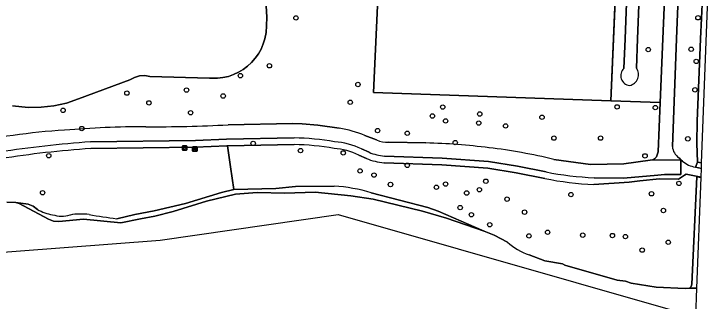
# Model space of a CAD drawing. Extents: x 159053 to 160042, y 380449 to 381423.
# Drawn here: x 159828.8 to 159984.2, y 380691.3 to 380755.6 of the extents above; entities that cross this region are included whole.
import ezdxf

# ---------------------------------------------------------------- set-up
doc = ezdxf.new("R2010")
doc.units = 0
for name, color, linetype in [('IMGEO_Afvalbak', 7, 'Continuous'), ('IMGEO_Bank', 7, 'Continuous'), ('IMGEO_Boom', 7, 'Continuous'), ('IMGEO_Fietspad_gesloten', 7, 'Continuous'), ('IMGEO_Groenvoorziening', 7, 'Continuous'), ('IMGEO_Hek', 7, 'Continuous'), ('IMGEO_Loofbos', 7, 'Continuous'), ('IMGEO_Oever', 7, 'Continuous'), ('IMGEO_Voetpad_halfverhard', 7, 'Continuous'), ('IMGEO_Waterloop', 7, 'Continuous')]:
    doc.layers.add(name, color=color, linetype=linetype)

msp = doc.modelspace()

# ---------------------------------------------------------------- linework, layer by layer
at = {"layer": 'IMGEO_Afvalbak'}
for p, q in [((159866.46, 380725.17), (159866.46, 380725.96)), ((159866.46, 380725.96), (159866.46, 380725.17)), ((159866.56, 380726.06), (159867.35, 380726.06)), ((159867.35, 380726.06), (159866.56, 380726.06)), ((159867.35, 380725.07), (159866.56, 380725.07)), ((159866.56, 380725.07), (159867.35, 380725.07)), ((159867.45, 380725.96), (159867.45, 380725.17)), ((159867.45, 380725.17), (159867.45, 380725.96))]:
    msp.add_line(p, q, dxfattribs=at)
msp.add_lwpolyline([(159866.61, 380725.78), (159867.31, 380725.78), (159867.16, 380725.31), (159866.75, 380725.31), (159866.61, 380725.78)], dxfattribs=at)
for centre, start, end in [((159866.56, 380725.96), 90, 180), ((159866.56, 380725.96), 90, 180), ((159866.56, 380725.17), 180, 270), ((159866.56, 380725.17), 180, 270), ((159867.35, 380725.96), 0, 90), ((159867.35, 380725.96), 360, 90), ((159867.35, 380725.17), 270, 0), ((159867.35, 380725.17), 270, 0)]:
    msp.add_arc(centre, 0.1, start, end, dxfattribs=at)
at = {"layer": 'IMGEO_Bank'}
for p, q in [((159868.75, 380724.88), (159868.75, 380725.72)), ((159868.75, 380725.72), (159868.75, 380724.88)), ((159868.82, 380725.81), (159869.66, 380725.81)), ((159869.66, 380725.81), (159868.82, 380725.81)), ((159869.67, 380724.81), (159868.83, 380724.81)), ((159868.83, 380724.81), (159869.67, 380724.81)), ((159869.44, 380725.21), (159869.05, 380725.21)), ((159869.06, 380725.32), (159869.06, 380725.42)), ((159869.1, 380725.42), (159869.1, 380725.32)), ((159869.39, 380725.43), (159869.11, 380725.43)), ((159869.11, 380725.31), (159869.39, 380725.31)), ((159869.39, 380725.32), (159869.39, 380725.42)), ((159869.44, 380725.42), (159869.44, 380725.32)), ((159869.75, 380725.73), (159869.75, 380724.89)), ((159869.75, 380724.89), (159869.75, 380725.73))]:
    msp.add_line(p, q, dxfattribs=at)
for points in [[(159868.99, 380725.21), (159868.85, 380725.21), (159868.96, 380725.31), (159869.05, 380725.31)], [(159869.05, 380725.43), (159868.96, 380725.43), (159868.96, 380725.59), (159869.53, 380725.59), (159869.53, 380725.43), (159869.44, 380725.43)], [(159869.04, 380725.2), (159869.04, 380724.99), (159869, 380724.99), (159869, 380725.2)], [(159869.44, 380725.31), (159869.53, 380725.31), (159869.64, 380725.21), (159869.5, 380725.21)], [(159869.49, 380725.2), (159869.49, 380724.99), (159869.45, 380724.99), (159869.45, 380725.2)]]:
    msp.add_lwpolyline(points, dxfattribs=at)
for centre, radius, start, end in [((159868.83, 380725.73), 0.0779, 92.4484, 184.2845), ((159868.83, 380725.73), 0.0779, 92.4484, 184.2845), ((159868.83, 380724.89), 0.0779, 182.4484, 274.2845), ((159868.83, 380724.89), 0.0779, 182.4484, 274.2845), ((159868.99, 380725.2), 0.00671, 2.8957, 87.1043), ((159869.05, 380725.2), 0.00671, 92.8957, 177.1043), ((159869.05, 380725.42), 0.00671, 2.8957, 87.1043), ((159869.05, 380725.32), 0.00671, 272.8957, 357.1043), ((159869.11, 380725.42), 0.00671, 92.8957, 177.1043), ((159869.11, 380725.32), 0.00671, 182.8957, 267.1043), ((159869.39, 380725.42), 0.00671, 2.8957, 87.1043), ((159869.39, 380725.32), 0.00671, 272.8957, 357.1043), ((159869.44, 380725.42), 0.00671, 92.8957, 177.1043), ((159869.44, 380725.32), 0.00671, 182.8957, 267.1043), ((159869.44, 380725.2), 0.00671, 2.8957, 87.1043), ((159869.5, 380725.2), 0.00671, 92.8957, 177.1043), ((159869.67, 380725.73), 0.0779, 2.4484, 94.2845), ((159869.67, 380725.73), 0.0779, 2.4484, 94.2845), ((159869.67, 380724.89), 0.0779, 272.4484, 4.2845), ((159869.67, 380724.89), 0.0779, 272.4484, 4.2845)]:
    msp.add_arc(centre, radius, start, end, dxfattribs=at)
at = {"layer": 'IMGEO_Boom'}
for centre in [(159891.85, 380754.66), (159981.76, 380754.69), (159970.63, 380747.58), (159980.23, 380747.65), (159981.36, 380744.93), (159885.91, 380743.95), (159879.43, 380741.74), (159905.71, 380739.76), (159867.38, 380738.52), (159981.08, 380738.57), (159854.05, 380737.83), (159875.58, 380737.19), (159858.99, 380735.65), (159903.99, 380735.79), (159839.8, 380733.98), (159924.67, 380734.71), (159963.68, 380734.76), (159972.22, 380734.6), (159868.29, 380733.45), (159922.38, 380732.71), (159932.97, 380733.16), (159946.88, 380732.42), (159925.33, 380731.62), (159932.72, 380731.14), (159938.73, 380730.49), (159843.95, 380729.91), (159910.1, 380729.44), (159916.75, 380728.84), (159949.54, 380727.76), (159959.98, 380727.76), (159979.49, 380727.6), (159882.29, 380726.57), (159927.47, 380726.77), (159892.88, 380724.97), (159902.43, 380724.46), (159836.59, 380723.82), (159969.91, 380723.79), (159916.76, 380721.67), (159906.19, 380720.42), (159909.31, 380719.5), (159934.32, 380718.12), (159913, 380717.38), (159923.27, 380716.76), (159925.31, 380717.47), (159977.48, 380717.62), (159835.19, 380715.55), (159930.03, 380715.48), (159932.87, 380716.21), (159953.35, 380715.12), (159971.36, 380715.3), (159939.07, 380714.1), (159928.58, 380712.21), (159931.09, 380710.62), (159942.97, 380711.19), (159974.02, 380711.56), (159935.2, 380708.38), (159943.95, 380705.88), (159948.12, 380706.68), (159955.99, 380706.04), (159962.62, 380705.96), (159965.53, 380705.71), (159975.11, 380704.45), (159969.28, 380702.69)]:
    msp.add_circle(centre, 0.489, dxfattribs=at)
at = {"layer": 'IMGEO_Fietspad_gesloten'}
for points in [[(159976.65, 380814.87), (159973.9, 380750), (159973.29, 380735.73), (159972.83, 380724.66), (159972.48, 380723.59)], [(159976.03, 380725.92), (159976.99, 380750), (159979.29, 380807.44), (159979.75, 380815.86)], [(159901.54, 380729.96), (159896.77, 380730.65), (159893.27, 380730.93), (159891.05, 380731.01), (159876.69, 380730.74)], [(159845.94, 380726.93), (159869.39, 380727.26), (159876.33, 380727.52), (159891.44, 380727.81)], [(159909.88, 380727.35), (159907.28, 380728.37)], [(159920.93, 380726.69), (159912.6, 380726.83)], [(159906.51, 380725.34), (159908.2, 380724.59)], [(159911.67, 380723.73), (159924.55, 380723.28), (159934.94, 380722.52), (159941.38, 380721.48), (159947.78, 380720.21)], [(159971.03, 380722.8), (159977.95, 380722.93), (159977.52, 380723.33)], [(159958.56, 380718.91), (159965.09, 380718.82), (159972.75, 380719.5), (159974.28, 380719.64), (159977.95, 380719.59), (159977.95, 380722.93), (159971.03, 380722.8), (159965.17, 380722.04), (159957.74, 380721.88), (159949.56, 380722.98)]]:
    msp.add_lwpolyline(points, dxfattribs=at)
for centre, radius, start, end in [((159850.29, 380573.03), 156.85, 93.7123, 102.1652), ((159859.5, 380485.45), 244.87, 90.2896, 94.5364), ((159860.28, 381044.83), 314.52, 269.633, 272.991), ((159897.25, 380703.31), 26.99, 68.1704, 80.8523), ((159890.45, 380668.43), 59.38, 80.2642, 89.0457), ((159862.5, 380488.48), 239.02, 93.9731, 98.8947), ((159899.1, 380709.87), 17.15, 64.4142, 85.345), ((159912.47, 380733.51), 6.68, 247.1984, 271.1227), ((159916.81, 380580.48), 146.27, 82.8452, 88.3866), ((159921.07, 380607.05), 119.38, 76.1959, 83.2888), ((159979.43, 380726.15), 3.4, 183.927, 235.8442), ((159912.65, 380735.13), 11.44, 247.1397, 265.1221), ((159970.84, 380724.88), 2.09, 275.1448, 321.6545), ((159960.81, 380782.87), 64, 258.2469, 267.9783)]:
    msp.add_arc(centre, radius, start, end, dxfattribs=at)
at = {"layer": 'IMGEO_Groenvoorziening'}
for points in [[(159979.75, 380815.86), (159979.29, 380807.44), (159976.99, 380750), (159976.03, 380725.92)], [(159912.66, 380812.39), (159909.17, 380737.94), (159962.24, 380736.11), (159964.4, 380786.14)], [(159981.19, 380721.27), (159981.67, 380722.4), (159981.49, 380726.63), (159981.54, 380731.58), (159982.34, 380750), (159982.74, 380759.3)], [(159828.49, 380734.96), (159831.96, 380734.64), (159834.91, 380734.67), (159837.75, 380735), (159840.54, 380735.62), (159843.26, 380736.54), (159854.7, 380740.8), (159855.72, 380741.34), (159856.86, 380741.67), (159858.04, 380741.75), (159859.21, 380741.59), (159872.53, 380741.19), (159874.32, 380741.17), (159875.54, 380741.32), (159876.74, 380741.59), (159877.9, 380741.99), (159879.01, 380742.5), (159880.07, 380743.13), (159881.05, 380743.87), (159881.95, 380744.7), (159882.75, 380745.62), (159883.46, 380746.63), (159884.06, 380747.7), (159884.54, 380748.83), (159884.9, 380750), (159885.17, 380751.43), (159885.26, 380752.88), (159885.33, 380754.81), (159885.16, 380758.72)], [(159851.79, 380709.72), (159855.8, 380710.66), (159860.16, 380711.49), (159867.18, 380713.13), (159875.23, 380715.61), (159877.95, 380716.24), (159877.22, 380721.31), (159876.54, 380726.02), (159876.37, 380726.02), (159869.43, 380725.76), (159846.02, 380725.43)], [(159977.52, 380723.33), (159977.95, 380722.93), (159978.29, 380722.61)], [(159827.18, 380713.44), (159829.25, 380713.32), (159831.95, 380713), (159833.06, 380712.5), (159834.05, 380711.78)]]:
    msp.add_lwpolyline(points, dxfattribs=at)
for centre, radius, start, end in [((159862.53, 380488.27), 237.74, 93.9815, 98.8897), ((159979.43, 380726.15), 3.4, 183.927, 235.8442), ((159982.02, 380726.86), 5.65, 228.6605, 261.5137), ((159838.92, 380720.44), 9.93, 240.6199, 261.3977), ((159843.82, 380697.18), 13.6, 82.3826, 100.413), ((159867.93, 380836.02), 127.32, 259.9082, 262.7181), ((159839.48, 380717.14), 6.84, 252.5788, 285.9012)]:
    msp.add_arc(centre, radius, start, end, dxfattribs=at)
at = {"layer": 'IMGEO_Hek'}
for points in [[(159962.24, 380736.11), (159909.17, 380737.94), (159912.66, 380812.39)], [(159962.24, 380736.11), (159964.51, 380788.69)]]:
    msp.add_lwpolyline(points, dxfattribs=at)
at = {"layer": 'IMGEO_Loofbos'}
for points in [[(159970.9, 380832.97), (159970.63, 380833.97), (159970.39, 380834.54), (159969.57, 380834.57), (159970.92, 380820.19), (159970.92, 380817.72), (159968.24, 380750), (159967.98, 380743.43)], [(159965.21, 380743.38), (159965.46, 380750), (159967.57, 380806.07), (159965.27, 380806.18), (159964.51, 380788.69), (159964.4, 380786.14), (159962.24, 380736.11), (159973.29, 380735.73), (159973.9, 380750), (159976.65, 380814.87)], [(159972.48, 380723.59), (159972.83, 380724.66), (159973.29, 380735.73), (159962.24, 380736.11), (159909.17, 380737.94), (159912.66, 380812.39)], [(159885.16, 380758.72), (159885.33, 380754.81), (159885.26, 380752.88), (159885.17, 380751.43), (159884.9, 380750), (159884.54, 380748.83), (159884.06, 380747.7), (159883.46, 380746.63), (159882.75, 380745.62), (159881.95, 380744.7), (159881.05, 380743.87), (159880.07, 380743.13), (159879.01, 380742.5), (159877.9, 380741.99), (159876.74, 380741.59), (159875.54, 380741.32), (159874.32, 380741.17), (159872.53, 380741.19), (159859.21, 380741.59), (159858.04, 380741.75), (159856.86, 380741.67), (159855.72, 380741.34), (159854.7, 380740.8), (159843.26, 380736.54), (159840.54, 380735.62), (159837.75, 380735), (159834.91, 380734.67), (159831.96, 380734.64), (159828.49, 380734.96)], [(159876.69, 380730.74), (159891.05, 380731.01), (159893.27, 380730.93), (159896.77, 380730.65), (159901.54, 380729.96)], [(159907.28, 380728.37), (159909.88, 380727.35)], [(159891.45, 380726.31), (159876.54, 380726.02), (159877.22, 380721.31), (159877.95, 380716.24), (159887.35, 380716.49), (159891.79, 380716.93), (159900.42, 380717.04)], [(159912.6, 380726.83), (159920.93, 380726.69)], [(159907.62, 380723.21), (159905.9, 380723.96)], [(159947.48, 380718.74), (159941.12, 380720), (159934.77, 380721.03), (159924.47, 380721.78), (159911.55, 380722.24)], [(159949.56, 380722.98), (159957.74, 380721.88), (159965.17, 380722.04), (159971.03, 380722.8)], [(159982.52, 380720.97), (159982.57, 380722.23), (159982.57, 380722.23), (159981.67, 380722.4), (159981.19, 380721.27), (159982.52, 380720.97)], [(159943.98, 380701.62), (159947.5, 380700.32), (159951.45, 380699.66), (159952.02, 380699.3), (159963.65, 380696), (159965.58, 380695.77), (159966.79, 380695.29), (159972.39, 380694.41), (159978.91, 380694.08), (159979.83, 380694.2), (159980.21, 380694.54), (159980.35, 380695.09), (159981.52, 380719.11), (159982.44, 380718.92), (159982.44, 380718.92), (159982.44, 380719)], [(159982.44, 380719), (159979.1, 380719.7), (159978.75, 380719.48), (159977.39, 380718.61), (159973.12, 380718.62), (159968.73, 380718.2), (159966.38, 380717.89), (159958.5, 380717.41)], [(159908.7, 380715.54), (159921.38, 380712.25), (159923.68, 380711.41), (159933.94, 380706.97), (159936.16, 380706.05), (159939.15, 380704.47)]]:
    msp.add_lwpolyline(points, dxfattribs=at)
for centre, radius, start, end in [((159966.7, 380741.74), 2.21, 132.3, 264.3011), ((159966, 380741.96), 2.46, 281.1495, 36.6885), ((159850.29, 380573.03), 156.85, 93.7123, 102.1652), ((159859.5, 380485.45), 244.87, 90.2896, 94.5364), ((159860.28, 381044.83), 314.52, 269.633, 272.991), ((159897.25, 380703.31), 26.99, 68.1704, 80.8523), ((159890.41, 380667.54), 58.78, 80.2375, 88.9884), ((159912.47, 380733.51), 6.68, 247.1984, 271.1227), ((159916.81, 380580.48), 146.27, 82.8452, 88.3866), ((159899.1, 380709.85), 15.67, 64.2673, 85.3417), ((159921.07, 380607.05), 119.38, 76.1959, 83.2888), ((159912.65, 380735.16), 12.97, 247.151, 265.0926), ((159970.84, 380724.88), 2.09, 275.1448, 321.6545), ((159960.82, 380782.92), 65.55, 258.2571, 267.9754), ((159897.68, 380678.36), 38.78, 73.5016, 85.9497), ((159948.76, 380715.28), 14.47, 228.3617, 250.6927)]:
    msp.add_arc(centre, radius, start, end, dxfattribs=at)
at = {"layer": 'IMGEO_Oever'}
for points in [[(159900.42, 380717.04), (159891.79, 380716.93), (159887.35, 380716.49), (159877.95, 380716.24), (159875.23, 380715.61), (159867.18, 380713.13), (159860.16, 380711.49), (159855.8, 380710.66), (159851.79, 380709.72)], [(159834.05, 380711.78), (159833.06, 380712.5), (159831.95, 380713), (159829.25, 380713.32), (159829.96, 380713.11), (159836.54, 380709.59), (159837.64, 380709.16), (159838.85, 380709.09), (159844.33, 380709.6), (159852.71, 380708.83), (159857.08, 380709.69), (159860.32, 380710.29), (159864.37, 380711.33), (159871.86, 380713.63), (159878.31, 380715.2), (159883.17, 380715.56), (159889.38, 380715.42), (159896.12, 380715.69), (159904.14, 380714.82), (159909.14, 380714.07), (159920.13, 380711.45), (159925.49, 380709.87), (159933.94, 380706.97), (159923.68, 380711.41), (159921.38, 380712.25), (159908.7, 380715.54)]]:
    msp.add_lwpolyline(points, dxfattribs=at)
for centre, radius, start, end in [((159897.68, 380678.36), 38.78, 73.5016, 85.9497), ((159838.92, 380720.44), 9.93, 240.6199, 261.3977), ((159843.82, 380697.18), 13.6, 82.3826, 100.413), ((159867.93, 380836.02), 127.32, 259.9082, 262.7181), ((159839.48, 380717.14), 6.84, 252.5788, 285.9012)]:
    msp.add_arc(centre, radius, start, end, dxfattribs=at)
at = {"layer": 'IMGEO_Voetpad_halfverhard'}
for points in [[(159891.44, 380727.81), (159876.33, 380727.52), (159869.39, 380727.26), (159845.94, 380726.93)], [(159846.02, 380725.43), (159869.43, 380725.76), (159876.37, 380726.02), (159876.54, 380726.02), (159891.45, 380726.31)], [(159908.2, 380724.59), (159906.51, 380725.34)], [(159905.9, 380723.96), (159907.62, 380723.21)], [(159947.78, 380720.21), (159941.38, 380721.48), (159934.94, 380722.52), (159924.55, 380723.28), (159911.67, 380723.73)], [(159911.55, 380722.24), (159924.47, 380721.78), (159934.77, 380721.03), (159941.12, 380720), (159947.48, 380718.74)], [(159978.29, 380722.61), (159977.95, 380722.93), (159977.95, 380719.59), (159974.28, 380719.64), (159972.75, 380719.5), (159965.09, 380718.82), (159958.56, 380718.91)], [(159982.44, 380719), (159982.52, 380720.97), (159981.19, 380721.27)], [(159958.5, 380717.41), (159966.38, 380717.89), (159968.73, 380718.2), (159973.12, 380718.62), (159977.39, 380718.61), (159978.75, 380719.48), (159979.1, 380719.7), (159982.44, 380719)]]:
    msp.add_lwpolyline(points, dxfattribs=at)
for centre, radius, start, end in [((159890.45, 380668.43), 59.38, 80.2642, 89.0457), ((159862.5, 380488.48), 239.02, 93.9731, 98.8947), ((159890.41, 380667.54), 58.78, 80.2375, 88.9884), ((159899.1, 380709.87), 17.15, 64.4142, 85.345), ((159862.53, 380488.27), 237.74, 93.9815, 98.8897), ((159899.1, 380709.85), 15.67, 64.2673, 85.3417), ((159912.65, 380735.16), 12.97, 247.151, 265.0926), ((159912.65, 380735.13), 11.44, 247.1397, 265.1221), ((159982.02, 380726.86), 5.65, 228.6605, 261.5137), ((159960.81, 380782.87), 64, 258.2469, 267.9783), ((159960.82, 380782.92), 65.55, 258.2571, 267.9754)]:
    msp.add_arc(centre, radius, start, end, dxfattribs=at)
at = {"layer": 'IMGEO_Waterloop'}
for points in [[(159982.57, 380722.23), (159984.24, 380766.86), (159980.67, 380782.69), (159983.44, 380833.58), (159983.44, 380833.58), (159981.89, 380833.67), (159980.64, 380806.85), (159979.74, 380783.83), (159979.78, 380780.73), (159982.57, 380765.95)], [(159967.98, 380743.43), (159968.24, 380750), (159970.92, 380817.72), (159968.03, 380821.29), (159965.59, 380821.39), (159965.52, 380819.28)], [(159968.11, 380820.53), (159967.57, 380806.07), (159965.46, 380750), (159965.21, 380743.38)], [(159982.74, 380759.3), (159982.34, 380750), (159981.54, 380731.58), (159981.49, 380726.63), (159981.67, 380722.4), (159982.57, 380722.23), (159982.57, 380722.23)], [(159939.15, 380704.47), (159936.16, 380706.05), (159933.94, 380706.97), (159925.49, 380709.87), (159920.13, 380711.45), (159909.14, 380714.07), (159904.14, 380714.82), (159896.12, 380715.69), (159889.38, 380715.42), (159883.17, 380715.56), (159878.31, 380715.2), (159871.86, 380713.63), (159864.37, 380711.33), (159860.32, 380710.29), (159857.08, 380709.69), (159852.71, 380708.83), (159844.33, 380709.6), (159838.85, 380709.09), (159837.64, 380709.16), (159836.54, 380709.59), (159829.96, 380713.11), (159829.25, 380713.32), (159827.18, 380713.44)], [(159524.11, 380586.5), (159559.99, 380591.07), (159597.53, 380647.11), (159621.79, 380657.52), (159646.04, 380640.18), (159681.27, 380619.96), (159730.94, 380614.76), (159752.89, 380627.47), (159807.76, 380700.85), (159861.47, 380704.89), (159901.32, 380710.67), (159981.27, 380687.74), (159981.51, 380694.15)], [(159981.51, 380694.15), (159979.83, 380694.2), (159978.91, 380694.08), (159972.39, 380694.41), (159966.79, 380695.29), (159965.58, 380695.77), (159963.65, 380696), (159952.02, 380699.3), (159951.45, 380699.66), (159947.5, 380700.32), (159943.98, 380701.62)]]:
    msp.add_lwpolyline(points, dxfattribs=at)
msp.add_lwpolyline([(159981.51, 380694.15), (159982.44, 380718.92), (159982.44, 380718.92), (159981.52, 380719.11), (159980.35, 380695.09), (159980.21, 380694.54), (159979.83, 380694.2)], close=True, dxfattribs=at)
for centre, radius, start, end in [((159966.7, 380741.74), 2.21, 132.3, 264.3011), ((159966, 380741.96), 2.46, 281.1495, 36.6885), ((159948.76, 380715.28), 14.47, 228.3617, 250.6927)]:
    msp.add_arc(centre, radius, start, end, dxfattribs=at)

doc.saveas('drawing.dxf')
